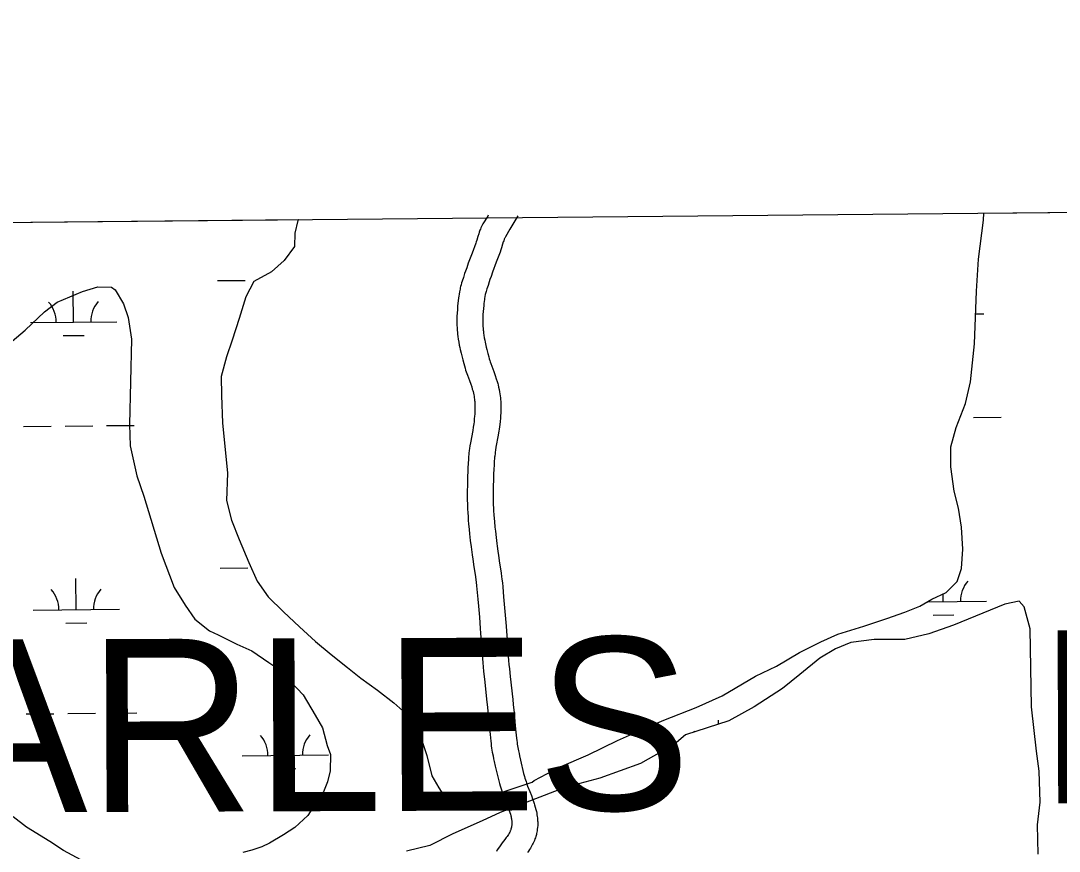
# Model space of a CAD drawing. Extents: x 3598634 to 3636690, y 517270 to 542944.
# Drawn here: x 3609321 to 3610524, y 540193 to 541154 of the extents above; entities that cross this region are included whole.
import ezdxf

# ---------------------------------------------------------------- set-up
doc = ezdxf.new("R2010")
doc.units = 0
for name, color, linetype in [('V-GRID-FRAM', 7, 'Continuous'), ('V-ROAD-CNTR', 7, 'Continuous'), ('V-SITE-VEGE', 7, 'Continuous'), ('V-TOPO-GNAM-IDEN', 7, 'Continuous'), ('V-WETL-SWMP', 7, 'Continuous')]:
    doc.layers.add(name, color=color, linetype=linetype)

msp = doc.modelspace()

# ---------------------------------------------------------------- linework, layer by layer
at = {"layer": 'V-GRID-FRAM'}
msp.add_lwpolyline([(3602690.3, 540859.2), (3634347.4, 541153.9), (3634524.6, 522971.8), (3602851.6, 522676.9), (3602690.3, 540859.2)], dxfattribs=at)
at = {"layer": 'V-ROAD-CNTR'}
for points in [[(3609862.5, 540928.8), (3609862.1, 540928), (3609856.6, 540918.9), (3609855.7, 540917.3), (3609854.9, 540915.7), (3609854.2, 540914.2), (3609853.6, 540912.8), (3609853.1, 540911.5), (3609852.3, 540909.3), (3609851.6, 540907.3), (3609850.6, 540904.3), (3609849.4, 540900.1), (3609848.8, 540898.3), (3609848.2, 540896.5), (3609843.9, 540885), (3609839.5, 540873.3), (3609837.7, 540868.2), (3609836.3, 540864.3), (3609835.3, 540861.4), (3609833.9, 540857), (3609832.4, 540852.6), (3609831.8, 540850.5), (3609831.2, 540848.5), (3609830.7, 540846.6), (3609830.3, 540844.9), (3609830, 540843.2), (3609829.4, 540840.2), (3609828.9, 540837.6), (3609828.6, 540835.3), (3609828.3, 540833.2), (3609827.9, 540829.9), (3609827.6, 540827.3), (3609827.2, 540823.5), (3609826.9, 540819.8), (3609826.7, 540815.7), (3609826.5, 540812), (3609826.4, 540808.8), (3609826.4, 540805.9), (3609826.4, 540803.4), (3609826.5, 540801.2), (3609826.6, 540799.2), (3609826.8, 540795.9), (3609827, 540793.3), (3609827.2, 540791.4), (3609827.5, 540788.5), (3609828, 540785.6), (3609828.6, 540781.9), (3609829.2, 540778.7), (3609829.8, 540775.9), (3609830.3, 540773.5), (3609831.2, 540769.3), (3609832, 540766.3), (3609833.1, 540761.7), (3609834.3, 540757.2), (3609835, 540754.6), (3609835.8, 540752.1), (3609836.5, 540749.8), (3609837.2, 540747.8), (3609838.5, 540744), (3609840.8, 540737.8), (3609842.4, 540733.4), (3609843.5, 540730.2), (3609844.2, 540727.8), (3609844.7, 540726.1), (3609845.1, 540724.9), (3609845.5, 540723), (3609845.9, 540721.2), (3609846.3, 540719.4), (3609846.5, 540717.8), (3609846.8, 540716.2), (3609846.9, 540714.7), (3609847, 540713.2), (3609847.1, 540711.9), (3609847.2, 540710.6), (3609847.2, 540709.4), (3609847.3, 540707), (3609847.3, 540705), (3609847.2, 540703.2), (3609847.1, 540701.6), (3609847, 540698.7), (3609846.8, 540696.5), (3609846.5, 540693.2), (3609846.2, 540689.9), (3609845.9, 540687.7), (3609845.6, 540685.7), (3609845.3, 540683.7), (3609844.7, 540679.8)], [(3609897.1, 540928.3), (3609887.8, 540912.7), (3609882.6, 540903.9), (3609882.2, 540903.1), (3609881.9, 540902.5), (3609881.6, 540901.9), (3609881.3, 540901.3), (3609881.1, 540900.7), (3609880.6, 540899.3), (3609880.1, 540898.1), (3609879.3, 540895.5), (3609878, 540891.2), (3609877.2, 540888.7), (3609876.4, 540886.3), (3609872, 540874.5), (3609867.7, 540862.9), (3609865.9, 540858.1), (3609864.6, 540854.5), (3609863.7, 540851.8), (3609862.4, 540847.7), (3609861.1, 540843.6), (3609860.6, 540842.1), (3609860.2, 540840.7), (3609859.9, 540839.4), (3609859.6, 540838.2), (3609859.3, 540837.1), (3609858.9, 540834.7), (3609858.5, 540832.7), (3609858.2, 540830.9), (3609858, 540829.4), (3609857.7, 540826.5), (3609857.4, 540824.3), (3609857.1, 540821), (3609856.9, 540817.6), (3609856.6, 540814), (3609856.5, 540811), (3609856.4, 540808.3), (3609856.4, 540806), (3609856.4, 540804), (3609856.5, 540802.2), (3609856.5, 540800.7), (3609856.7, 540798), (3609856.9, 540796.1), (3609857, 540794.7), (3609857.3, 540792.5), (3609857.6, 540790.3), (3609858.1, 540787.2), (3609858.6, 540784.5), (3609859.1, 540782.1), (3609859.6, 540780), (3609860.4, 540776.2), (3609861.1, 540773.4), (3609862.2, 540769.1), (3609863.3, 540764.9), (3609863.9, 540762.8), (3609864.4, 540761), (3609865, 540759.2), (3609865.6, 540757.5), (3609866.7, 540754.2), (3609869, 540748.1), (3609870.7, 540743.3), (3609872, 540739.6), (3609872.9, 540736.7), (3609873.6, 540734.4), (3609874, 540732.6), (3609874.7, 540730), (3609875.3, 540727.3), (3609875.8, 540724.6), (3609876.2, 540722.1), (3609876.5, 540719.8), (3609876.8, 540717.6), (3609877, 540715.5), (3609877.1, 540713.6), (3609877.2, 540711.9), (3609877.2, 540710.2), (3609877.3, 540707.1), (3609877.3, 540704.5), (3609877.2, 540702.2), (3609877.1, 540700.1), (3609876.9, 540696.7), (3609876.7, 540694.1), (3609876.4, 540690.3), (3609876, 540686.6), (3609875.7, 540683.9), (3609875.3, 540681.3), (3609875, 540679), (3609874.3, 540674.8)], [(3609844.7, 540680), (3609842.1, 540665.7), (3609841.5, 540662), (3609841, 540659.1), (3609840.7, 540656.8), (3609840.3, 540653.5), (3609840.2, 540651.7), (3609840, 540650), (3609839.7, 540645.9), (3609839.5, 540642.3), (3609839.1, 540636), (3609838.9, 540631.2), (3609838.8, 540627.6), (3609838.6, 540622.3), (3609838.5, 540616.9), (3609838.4, 540609.1), (3609838.4, 540603.2), (3609838.4, 540598.7), (3609838.5, 540595.3), (3609838.5, 540592.7), (3609838.7, 540588.9), (3609838.9, 540585), (3609839.3, 540579.9), (3609839.6, 540575.6), (3609839.9, 540571.7), (3609840.6, 540565.1), (3609841.1, 540560.1), (3609841.9, 540552.7), (3609842.8, 540545.3), (3609843.2, 540542.1), (3609844, 540536.1), (3609844.8, 540530.9), (3609846.1, 540522), (3609847.1, 540515.4), (3609847.8, 540510.5), (3609848.3, 540506.9), (3609848.7, 540504.2), (3609849.1, 540500.1), (3609849.6, 540496.1), (3609850.6, 540484.8), (3609851.3, 540476.4), (3609852.4, 540463.7), (3609853.4, 540450.9), (3609853.8, 540445.4), (3609855.3, 540426), (3609856, 540416.2), (3609856.4, 540411.2), (3609856.8, 540406.3), (3609857.3, 540401.1), (3609858.3, 540392.1), (3609861.2, 540365.4), (3609861.7, 540359.9), (3609862.7, 540350.1), (3609864.1, 540335.4), (3609864.8, 540328), (3609865.5, 540320.5), (3609865.9, 540317.5), (3609866.2, 540314.8), (3609866.6, 540312.2), (3609867, 540309.8), (3609867.4, 540307.5), (3609868.2, 540303.5), (3609868.9, 540299.9), (3609869.6, 540296.8), (3609870.8, 540291.5), (3609874.5, 540276.1), (3609874.8, 540274.6), (3609875.6, 540271.6), (3609876.4, 540268.8), (3609877.2, 540266.3), (3609878, 540264), (3609878.8, 540261.8), (3609880.2, 540257.9), (3609882.7, 540251.4), (3609884.5, 540246.8), (3609885.8, 540243.4), (3609886.6, 540240.9), (3609887.3, 540239.1), (3609887.7, 540237.8), (3609888.3, 540235.8), (3609888.8, 540233.9), (3609889.1, 540232.7), (3609889.3, 540231.5), (3609889.5, 540230.5), (3609889.6, 540229.5), (3609889.8, 540228.5), (3609889.8, 540227.5)], [(3609874.2, 540674.6), (3609871.6, 540660.5), (3609871.1, 540657.2), (3609870.7, 540654.8), (3609870.5, 540653.1), (3609870.2, 540650.3), (3609870, 540649.1), (3609869.9, 540647.8), (3609869.6, 540643.9), (3609869.4, 540640.4), (3609869.1, 540634.4), (3609868.9, 540629.9), (3609868.7, 540626.6), (3609868.6, 540621.5), (3609868.5, 540616.5), (3609868.4, 540608.9), (3609868.4, 540603.2), (3609868.4, 540599.1), (3609868.5, 540596), (3609868.5, 540593.7), (3609868.7, 540590.3), (3609868.9, 540586.9), (3609869.2, 540582.2), (3609869.5, 540578), (3609869.8, 540574.4), (3609870.4, 540568.1), (3609870.9, 540563.3), (3609871.7, 540556.2), (3609872.6, 540549), (3609873, 540546), (3609873.7, 540540.3), (3609874.5, 540535.3), (3609875.8, 540526.5), (3609876.8, 540519.7), (3609877.5, 540514.6), (3609878.1, 540510.8), (3609878.4, 540507.8), (3609879, 540503.4), (3609879.4, 540499), (3609880.5, 540487.5), (3609881.2, 540478.9), (3609882.3, 540466.1), (3609883.3, 540453.3), (3609883.8, 540447.7), (3609885.2, 540428.2), (3609885.9, 540418.6), (3609886.3, 540413.8), (3609886.7, 540409), (3609887.2, 540404), (3609888.1, 540395.2), (3609891, 540368.6), (3609891.6, 540362.9), (3609892.5, 540353), (3609893.9, 540338.2), (3609894.6, 540330.9), (3609895.4, 540323.7), (3609895.7, 540321.2), (3609896, 540318.9), (3609896.3, 540316.8), (3609896.6, 540314.8), (3609896.9, 540312.9), (3609897.6, 540309.3), (3609898.3, 540306.1), (3609898.9, 540303.3), (3609900, 540298.3), (3609903.6, 540283), (3609903.9, 540281.9), (3609904.5, 540279.7), (3609905.1, 540277.6), (3609905.7, 540275.6), (3609906.4, 540273.8), (3609907, 540272), (3609908.3, 540268.5), (3609910.7, 540262.3), (3609912.6, 540257.4), (3609914, 540253.6), (3609915, 540250.6), (3609915.8, 540248.4), (3609916.3, 540246.6), (3609917.1, 540244), (3609917.8, 540241.3), (3609918.4, 540239.2), (3609918.8, 540237.2), (3609919.1, 540235.2), (3609919.4, 540233.4), (3609919.6, 540231.6), (3609919.7, 540230.2)], [(3609919.8, 540229.8), (3609919.8, 540228.4), (3609919.9, 540226.9), (3609919.9, 540225.5), (3609919.9, 540224.2), (3609919.9, 540222.8), (3609919.7, 540220.6), (3609919.5, 540218.5), (3609919.3, 540216.6), (3609919, 540215), (3609918.7, 540213.6), (3609918.4, 540212.3), (3609917.8, 540210.2), (3609917.3, 540208.6), (3609916.8, 540207.3), (3609916.1, 540205.5), (3609915.4, 540203.8), (3609914.7, 540202.4), (3609914, 540201.1), (3609912.8, 540198.8), (3609911.5, 540196.7), (3609910.3, 540194.9), (3609909.2, 540193.2), (3609908.1, 540191.6)], [(3609889.8, 540227.9), (3609889.9, 540226.8), (3609889.9, 540226.1), (3609889.9, 540225.4), (3609889.9, 540224.7), (3609889.9, 540224.2), (3609889.8, 540223), (3609889.7, 540222.1), (3609889.6, 540221.3), (3609889.5, 540220.6), (3609889.4, 540220.1), (3609889.3, 540219.7), (3609889, 540218.7), (3609888.9, 540218.1), (3609888.7, 540217.8), (3609888.5, 540217.2), (3609888.2, 540216.5), (3609887.9, 540215.8), (3609887.5, 540215.2), (3609886.8, 540213.8), (3609886, 540212.5), (3609885.2, 540211.2), (3609884.4, 540210.1), (3609883.6, 540208.9), (3609882, 540206.7), (3609878.9, 540202.6), (3609876.5, 540199.3), (3609874.6, 540196.6), (3609873.1, 540194.5), (3609872.1, 540192.9)]]:
    msp.add_lwpolyline(points, dxfattribs=at)
at = {"layer": 'V-SITE-VEGE'}
for points in [[(3609311.7, 540783.3), (3609326.6, 540795.9), (3609348.9, 540817.2), (3609363.7, 540828.4), (3609393, 540840.7), (3609410.6, 540846.1), (3609426.6, 540845.7), (3609430.8, 540842.7), (3609440.6, 540826.5), (3609446, 540810.4), (3609449.7, 540785.6), (3609447.3, 540686.9), (3609448.1, 540662.2), (3609455.9, 540627.2), (3609464.1, 540603.7), (3609484.2, 540537.9), (3609499.2, 540498.3), (3609511.7, 540477.7), (3609522.9, 540461.4), (3609540, 540447.9), (3609550.1, 540443.3), (3609571.6, 540432.6), (3609588.8, 540424.9), (3609608.8, 540411.4), (3609620.2, 540403.8), (3609648.5, 540374.1), (3609662.4, 540350.5), (3609670.8, 540335.8), (3609676.1, 540315.3), (3609680.2, 540305), (3609679.7, 540286.2), (3609676.5, 540273.2), (3609671.8, 540261.7), (3609661.3, 540246), (3609653.7, 540234.5), (3609638.8, 540220.4), (3609625.6, 540212), (3609609.4, 540202.3), (3609600.5, 540198.1), (3609588.8, 540194.1), (3609578.6, 540191.4)], [(3609391.1, 540183.1), (3609371, 540193.7), (3609355.3, 540204.3), (3609328.1, 540220.9), (3609312.5, 540232.9)]]:
    msp.add_lwpolyline(points, dxfattribs=at)
at = {"layer": 'V-WETL-SWMP'}
for p, q in [((3610436.3, 540931.3), (3612402.5, 540949.6)), ((3610436.1, 540923.1), (3610436.3, 540931.3)), ((3609116.5, 540919), (3609643.5, 540923.9)), ((3609642.2, 540922.9), (3609638.7, 540908.2)), ((3609643.5, 540923.9), (3609642.2, 540922.9)), ((3610430.3, 540877.9), (3610436.1, 540923.1)), ((3609638.7, 540908.2), (3609638.3, 540892.9)), ((3609638.3, 540892.9), (3609626.6, 540876.4)), ((3609626.6, 540876.4), (3609611.8, 540863.5)), ((3610427.8, 540840.9), (3610430.3, 540877.9)), ((3609611.8, 540863.5), (3609591.2, 540852.3)), ((3609549.2, 540853.2), (3609581.2, 540853.5)), ((3609591.2, 540852.3), (3609582.2, 540834.6)), ((3609382.6, 540805.2), (3609382.2, 540841.2)), ((3609582.2, 540834.6), (3609574.5, 540809.4)), ((3610425.5, 540780), (3610427.8, 540840.9)), ((3609574.5, 540809.4), (3609566.1, 540784.2)), ((3610426.8, 540814.9), (3610436.3, 540815)), ((3609332.6, 540804.7), (3609432.6, 540805.7)), ((3609370.7, 540789.7), (3609394.7, 540789.9)), ((3609566.1, 540784.2), (3609559.8, 540765.2)), ((3610420.9, 540736), (3610425.5, 540780)), ((3609559.8, 540765.2), (3609553.3, 540742.4)), ((3609553.3, 540742.4), (3609554, 540720.5)), ((3610415.2, 540711.2), (3610420.9, 540736)), ((3609554, 540720.5), (3609555.1, 540688.8)), ((3610404.3, 540683.3), (3610415.2, 540711.2)), ((3609420.8, 540685.5), (3609452.8, 540685.8)), ((3609555.1, 540688.8), (3609560.7, 540630.5)), ((3610424.6, 540694.8), (3610456.6, 540695.1)), ((3609324.8, 540684.6), (3609356.8, 540684.9)), ((3609372.8, 540685), (3609404.8, 540685.3)), ((3610398.3, 540660.8), (3610404.3, 540683.3)), ((3610398.1, 540637.8), (3610398.3, 540660.8)), ((3610402.1, 540609.6), (3610398.1, 540637.8)), ((3609560.7, 540630.5), (3609559.5, 540598.9)), ((3610407.1, 540589.9), (3610402.1, 540609.6)), ((3609559.5, 540598.9), (3609565.6, 540576.1)), ((3610410.5, 540568), (3610407.1, 540589.9)), ((3609565.6, 540576.1), (3609574.4, 540553.6)), ((3610412.2, 540542.6), (3610410.5, 540568)), ((3609574.4, 540553.6), (3609585.5, 540527.2)), ((3610410.4, 540520.3), (3610412.2, 540542.6)), ((3609552.3, 540520.5), (3609584.3, 540520.8)), ((3609585.5, 540527.2), (3609595.1, 540505.5)), ((3610405.4, 540505.2), (3610410.4, 540520.3)), ((3609385.7, 540472.5), (3609385.3, 540508.5)), ((3609595.1, 540505.5), (3609607.9, 540487.2)), ((3610393, 540492.3), (3610405.4, 540505.2)), ((3609607.9, 540487.2), (3609625.8, 540469.9)), ((3610362.5, 540476.6), (3610376.4, 540484.5)), ((3610371.5, 540481.7), (3610439.4, 540482.3)), ((3610376.4, 540484.5), (3610393, 540492.3)), ((3610389.4, 540481.9), (3610389.3, 540490.6)), ((3610477.4, 540482.4), (3610460.6, 540478.9)), ((3610483.1, 540476), (3610477.4, 540482.4)), ((3609335.7, 540472.1), (3609435.7, 540473)), ((3609625.8, 540469.9), (3609644.2, 540452.7)), ((3610324.3, 540462.3), (3610345.1, 540469.6)), ((3610345.1, 540469.6), (3610362.5, 540476.6)), ((3610460.6, 540478.9), (3610401.4, 540454.6)), ((3610489.9, 540450.4), (3610483.1, 540476)), ((3610297.5, 540453.3), (3610324.3, 540462.3)), ((3610377.6, 540466.3), (3610401.6, 540466.6)), ((3609373.8, 540457), (3609397.8, 540457.2)), ((3609644.2, 540452.7), (3609662.5, 540435.8)), ((3610267.2, 540444.2), (3610297.5, 540453.3)), ((3610401.4, 540454.6), (3610372.6, 540444.7)), ((3610491.6, 540360.2), (3610489.9, 540450.4)), ((3609662.5, 540435.8), (3609680.8, 540420.5)), ((3610222.9, 540423.1), (3610247.8, 540435.4)), ((3610247.8, 540435.4), (3610267.2, 540444.2)), ((3610282.6, 540434.5), (3610264.8, 540427.1)), ((3610309.6, 540438.1), (3610282.6, 540434.5)), ((3610345.1, 540438), (3610309.6, 540438.1)), ((3610372.6, 540444.7), (3610345.1, 540438)), ((3610196.4, 540407.3), (3610222.9, 540423.1)), ((3610264.8, 540427.1), (3610246.6, 540416.6)), ((3609680.8, 540420.5), (3609699.6, 540405.6)), ((3610246.6, 540416.6), (3610223.5, 540397.7)), ((3609699.6, 540405.6), (3609715.3, 540393.1)), ((3610171.9, 540395.5), (3610196.4, 540407.3)), ((3610223.5, 540397.7), (3610203.5, 540381.4)), ((3609715.3, 540393.1), (3609734.5, 540379.4)), ((3610133.4, 540373), (3610171.9, 540395.5)), ((3609734.5, 540379.4), (3609753.3, 540364.9)), ((3610203.5, 540381.4), (3610170.6, 540360.3)), ((3609753.3, 540364.9), (3609770.8, 540349.2)), ((3610103.4, 540359.3), (3610133.4, 540373)), ((3609327.9, 540351.9), (3609359.9, 540352.2)), ((3609375.9, 540352.4), (3609407.9, 540352.7)), ((3609423.9, 540352.8), (3609455.9, 540353.1)), ((3609770.8, 540349.2), (3609784.7, 540324.6)), ((3610065.9, 540344.6), (3610103.4, 540359.3)), ((3610170.6, 540360.3), (3610141.3, 540343.9)), ((3610497.3, 540308.9), (3610491.6, 540360.2)), ((3609627.7, 540304), (3609627.4, 540340)), ((3610043.5, 540335), (3610065.9, 540344.6)), ((3610141.3, 540343.9), (3610090.9, 540327.6)), ((3610129.3, 540340), (3610129.3, 540344.6)), ((3610012.3, 540321.3), (3610043.5, 540335)), ((3610090.9, 540327.6), (3610078.1, 540316.6)), ((3609784.7, 540324.6), (3609791.6, 540303.8)), ((3609978.3, 540304.6), (3610012.3, 540321.3)), ((3610078.1, 540316.6), (3610038.9, 540294.5)), ((3609577.7, 540303.5), (3609677.7, 540304.4)), ((3609791.6, 540303.8), (3609797.2, 540280.2)), ((3609945.1, 540290.2), (3609978.3, 540304.6)), ((3610500.3, 540285.8), (3610497.3, 540308.9)), ((3609915.8, 540274.9), (3609945.1, 540290.2)), ((3610038.9, 540294.5), (3609992, 540277.7)), ((3609615.9, 540288.4), (3609639.9, 540288.6)), ((3609797.2, 540280.2), (3609805.5, 540266.3)), ((3609992, 540277.7), (3609951.5, 540266.6)), ((3610501.7, 540249.8), (3610500.3, 540285.8)), ((3609805.5, 540266.3), (3609811.9, 540256)), ((3609840.6, 540248.7), (3609913.6, 540272.9)), ((3609951.5, 540266.6), (3609876.6, 540238)), ((3609913.6, 540272.9), (3609915.8, 540274.9)), ((3609811.9, 540256), (3609826.1, 540245.9)), ((3609826.1, 540245.9), (3609840.6, 540248.7)), ((3610498.7, 540223.7), (3610501.7, 540249.8)), ((3609876.6, 540238), (3609855.7, 540228.4)), ((3609855.7, 540228.4), (3609821.7, 540213.2)), ((3610499.5, 540189.7), (3610498.7, 540223.7)), ((3609821.7, 540213.2), (3609795.2, 540199.8)), ((3609795.2, 540199.8), (3609768.1, 540193.1))]:
    msp.add_line(p, q, dxfattribs=at)
for centre, start, end in [((3609327.3, 540805.2), 359.7615, 41.3052), ((3609437.8, 540806.2), 139.7615, 181.3052), ((3610444.7, 540482.9), 139.7615, 181.3052), ((3609330.4, 540472.5), 359.7615, 41.3052), ((3609440.9, 540473.5), 139.7615, 181.3052), ((3609572.5, 540303.9), 359.7615, 41.3052), ((3609682.9, 540305), 139.7615, 181.3052), ((3610074.4, 540308.6), 39.4966, 41.3052)]:
    msp.add_arc(centre, 35.2, start, end, dxfattribs=at)

# ---------------------------------------------------------------- texts
at = {"layer": 'V-TOPO-GNAM-IDEN'}
for s, p in [('PARISH,', (3610500.6, 540248.5)), ('CHARLES', (3608834.3, 540236.5))]:
    msp.add_text(s, height=200, rotation=0.1992, dxfattribs=at).set_placement(p)

doc.saveas('drawing.dxf')
